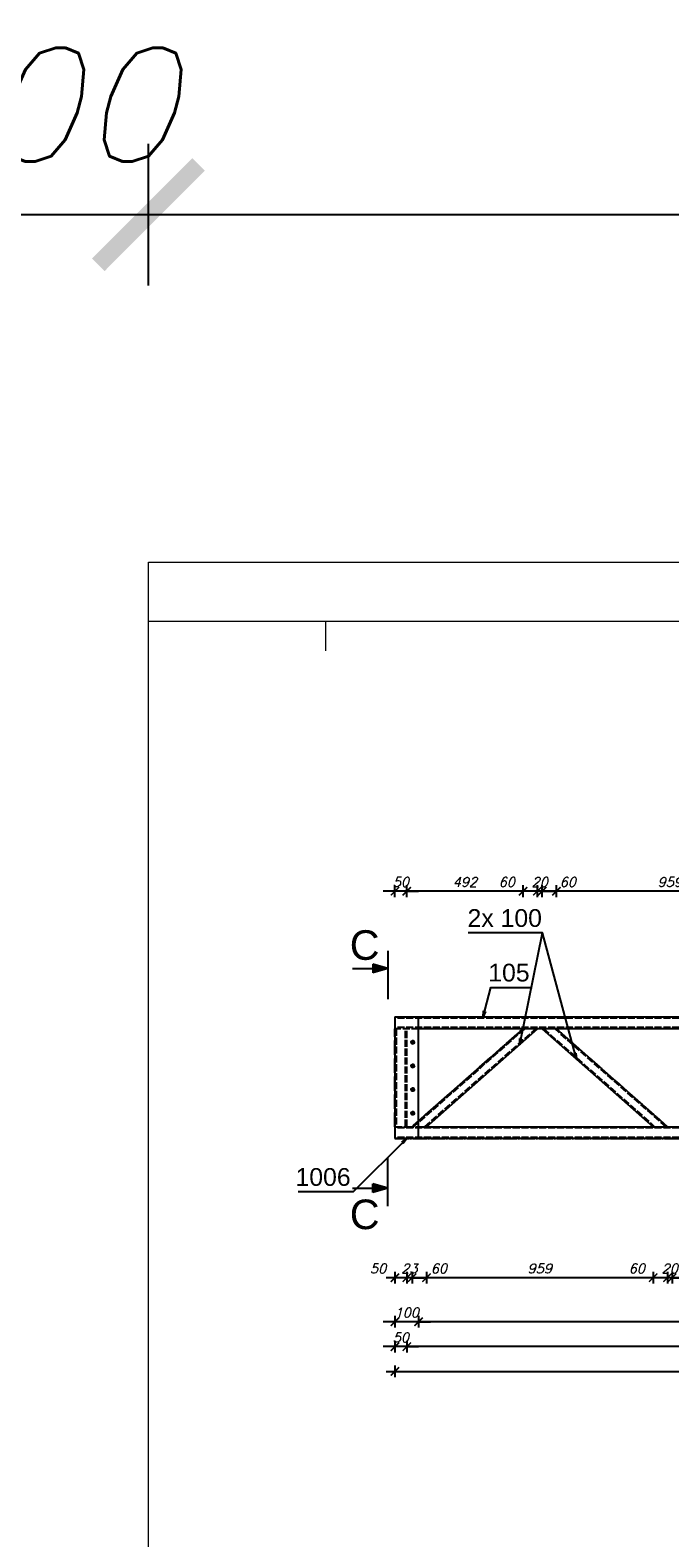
# Model space of a CAD drawing. Header units: millimetres. Extents: x 1814 to 94182, y 11562 to 49454.
# Tile 327 of 656: x 25358 to 25629, y 20910 to 21547. Entities that reach past the tile are written whole.
import ezdxf

# ---------------------------------------------------------------- set-up
doc = ezdxf.new("R2010")
doc.units = ezdxf.units.MM
doc.linetypes.add('ACAD_ISO02W100', pattern=[15, 12, -3])
doc.linetypes.add('ACAD_ISO04W100', pattern=[30, 24, -3, 0, -3])
doc.layers.add('pomoc', color=210, linetype='Continuous', lineweight=9, plot=False)
doc.layers.add('ramka', color=84, linetype='Continuous', lineweight=15)
doc.layers.add('wymiar', color=135, linetype='Continuous', lineweight=9)
doc.styles.add('ARIAL', font='arial.ttf')
doc.styles.add('CutSymbolDown', font='arial.ttf', dxfattribs={"height": 5})
doc.styles.add('CutSymbolUp', font='arial.ttf', dxfattribs={"height": 5})
doc.styles.add('WYMIARY', font='simplex.shx', dxfattribs={"oblique": 15})
doc.dimstyles.new('1-25', dxfattribs={"dimscale": 25, "dimtxt": 0.16, "dimasz": 0.2, "dimexe": 0.1, "dimexo": 0.1, "dimgap": 0.075, "dimtad": 1, "dimdec": 0, "dimlfac": 10, "dimrnd": 0.01, "dimzin": 9, "dimtxsty": 'WYMIARY', "dimblk": 'ARCHTICK', "dimcen": 0.2, "dimdle": 0.15, "dimadec": 1, "dimazin": 1, "dimtfac": 1, "dimtdec": 0, "dimtix": 1, "dimtmove": 2, "dimatfit": 3, "dimldrblk": 'ARCHTICK', "dimfxl": 0, "dimarcsym": 0})
doc.dimstyles.new('1-50', dxfattribs={"dimscale": 50, "dimtxt": 0.16, "dimasz": 0.2, "dimexe": 0.1, "dimexo": 0.1, "dimgap": 0.075, "dimtad": 1, "dimdec": 1, "dimrnd": 0.1, "dimzin": 9, "dimtxsty": 'WYMIARY', "dimblk": 'ARCHTICK', "dimcen": 0.2, "dimdle": 0.15, "dimadec": 1, "dimazin": 1, "dimtfac": 1, "dimtdec": 1, "dimtix": 1, "dimtmove": 2, "dimatfit": 3, "dimldrblk": 'ARCHTICK', "dimfxl": 0, "dimarcsym": 0})

# ---------------------------------------------------------------- blocks, each defined once
blk = doc.blocks.new('sectionup')
blk.add_hatch(color=256).paths.add_polyline_path([(-2.55, 0.73), (-2.55, -0.73), (0, 0)])
at = {"color": 7, "linetype": 'Continuous'}
for p, q in [((0, 3), (0, -5.15)), ((-6, 0), (-2.55, 0))]:
    blk.add_line(p, q, dxfattribs=at)
for p, q in [((0, 0), (-2.55, 0.73)), ((-2.55, 0.73), (-2.55, -0.73)), ((0, 0), (-2.55, -0.73))]:
    blk.add_line(p, q)
blk = doc.blocks.new('sectiondown')
blk.add_hatch(color=256).paths.add_polyline_path([(0, 0), (-2.55, 0.73), (-2.55, -0.73)])
at = {"color": 7, "linetype": 'Continuous'}
for p, q in [((0, -3), (0, 5.15)), ((-6, 0), (-2.55, 0))]:
    blk.add_line(p, q, dxfattribs=at)
for p, q in [((0, 0), (-2.55, 0.73)), ((-2.55, -0.73), (-2.55, 0.73)), ((0, 0), (-2.55, -0.73))]:
    blk.add_line(p, q)
blk = doc.blocks.new('_ARCHTICK')
at = {"color": 0, "linetype": 'ByBlock', "lineweight": -2}
blk.add_solid([(0.398, 0.309), (0.309, 0.398), (-0.309, -0.398), (-0.398, -0.309)], dxfattribs=at)
blk = doc.blocks.new('*D2476')
at = {"layer": 'Defpoints', "color": 0}
for p in [(25522.37, 21129.74), (25954.36, 21122.62), (25522.37, 21000.91)]:
    blk.add_point(p, dxfattribs=at)
at = {"layer": 'wymiar', "color": 0, "lineweight": -2}
for p, q in [((25522.37, 21003.41), (25522.37, 20998.41)), ((25954.36, 21003.41), (25954.36, 20998.41)), ((25958.11, 21000.91), (25518.62, 21000.91))]:
    blk.add_line(p, q, dxfattribs=at)
at = {"layer": 'wymiar', "color": 0, "lineweight": -2, "xscale": 5, "yscale": 5, "zscale": 5, "rotation": 180}
blk.add_blockref('_ARCHTICK', (25522.37, 21000.91), dxfattribs=at)
at = {"layer": 'wymiar', "color": 0, "lineweight": -2, "xscale": 5, "yscale": 5, "zscale": 5}
blk.add_blockref('_ARCHTICK', (25954.36, 21000.91), dxfattribs=at)
at = {"layer": 'wymiar', "color": 0, "insert": (25738.36, 21004.78), "char_height": 4, "attachment_point": 5, "style": 'WYMIARY'}
blk.add_mtext('4320', dxfattribs=at)
blk = doc.blocks.new('*D2477')
at = {"layer": 'Defpoints', "color": 0}
for p in [(25512.37, 21129.74), (25522.37, 21129.74), (25512.37, 21000.91)]:
    blk.add_point(p, dxfattribs=at)
at = {"layer": 'wymiar', "color": 0, "lineweight": -2}
for p, q in [((25512.37, 21003.41), (25512.37, 20998.41)), ((25522.37, 21003.41), (25522.37, 20998.41)), ((25512.37, 21000.91), (25507.37, 21000.91)), ((25522.37, 21000.91), (25512.37, 21000.91)), ((25522.37, 21000.91), (25527.37, 21000.91))]:
    blk.add_line(p, q, dxfattribs=at)
at = {"layer": 'wymiar', "color": 0, "lineweight": -2, "xscale": 5, "yscale": 5, "zscale": 5}
blk.add_blockref('_ARCHTICK', (25512.37, 21000.91), dxfattribs=at)
at = {"layer": 'wymiar', "color": 0, "lineweight": -2, "xscale": 5, "yscale": 5, "zscale": 5, "rotation": 180}
blk.add_blockref('_ARCHTICK', (25522.37, 21000.91), dxfattribs=at)
at = {"layer": 'wymiar', "color": 0, "insert": (25517.37, 21004.78), "char_height": 4, "attachment_point": 5, "style": 'WYMIARY'}
blk.add_mtext('100', dxfattribs=at)
blk = doc.blocks.new('*D2483')
at = {"layer": 'Defpoints', "color": 0}
for p in [(25517.37, 21104.04), (25959.86, 21103.15), (25517.37, 20990.35)]:
    blk.add_point(p, dxfattribs=at)
at = {"layer": 'wymiar', "color": 0, "lineweight": -2}
for p, q in [((25517.37, 20992.85), (25517.37, 20987.85)), ((25959.86, 20992.85), (25959.86, 20987.85)), ((25963.61, 20990.35), (25513.62, 20990.35))]:
    blk.add_line(p, q, dxfattribs=at)
at = {"layer": 'wymiar', "color": 0, "lineweight": -2, "xscale": 5, "yscale": 5, "zscale": 5, "rotation": 180}
blk.add_blockref('_ARCHTICK', (25517.37, 20990.35), dxfattribs=at)
at = {"layer": 'wymiar', "color": 0, "lineweight": -2, "xscale": 5, "yscale": 5, "zscale": 5}
blk.add_blockref('_ARCHTICK', (25959.86, 20990.35), dxfattribs=at)
at = {"layer": 'wymiar', "color": 0, "insert": (25738.61, 20994.22), "char_height": 4, "attachment_point": 5, "style": 'WYMIARY'}
blk.add_mtext('4425', dxfattribs=at)
blk = doc.blocks.new('*D2484')
at = {"layer": 'Defpoints', "color": 0}
for p in [(25512.37, 21104.04), (25517.37, 21104.04), (25512.37, 20990.35)]:
    blk.add_point(p, dxfattribs=at)
at = {"layer": 'wymiar', "color": 0, "lineweight": -2}
for p, q in [((25512.37, 20992.85), (25512.37, 20987.85)), ((25517.37, 20992.85), (25517.37, 20987.85)), ((25512.37, 20990.35), (25507.37, 20990.35)), ((25517.37, 20990.35), (25512.37, 20990.35)), ((25517.37, 20990.35), (25522.37, 20990.35))]:
    blk.add_line(p, q, dxfattribs=at)
at = {"layer": 'wymiar', "color": 0, "lineweight": -2, "xscale": 5, "yscale": 5, "zscale": 5}
blk.add_blockref('_ARCHTICK', (25512.37, 20990.35), dxfattribs=at)
at = {"layer": 'wymiar', "color": 0, "lineweight": -2, "xscale": 5, "yscale": 5, "zscale": 5, "rotation": 180}
blk.add_blockref('_ARCHTICK', (25517.37, 20990.35), dxfattribs=at)
at = {"layer": 'wymiar', "color": 0, "insert": (25514.87, 20994.22), "char_height": 4, "attachment_point": 5, "style": 'WYMIARY'}
blk.add_mtext('50', dxfattribs=at)
blk = doc.blocks.new('*D2485')
at = {"layer": 'Defpoints', "color": 0}
for p in [(25512.37, 21104.04), (26582.34, 21104.04), (26582.34, 20979.9)]:
    blk.add_point(p, dxfattribs=at)
at = {"layer": 'wymiar', "color": 0, "lineweight": -2}
for p, q in [((25508.62, 20979.9), (26586.09, 20979.9)), ((25512.37, 20982.4), (25512.37, 20977.4)), ((26582.34, 20982.4), (26582.34, 20977.4))]:
    blk.add_line(p, q, dxfattribs=at)
at = {"layer": 'wymiar', "color": 0, "lineweight": -2, "xscale": 5, "yscale": 5, "zscale": 5, "rotation": 180}
blk.add_blockref('_ARCHTICK', (25512.37, 20979.9), dxfattribs=at)
at = {"layer": 'wymiar', "color": 0, "lineweight": -2, "xscale": 5, "yscale": 5, "zscale": 5}
blk.add_blockref('_ARCHTICK', (26582.34, 20979.9), dxfattribs=at)
at = {"layer": 'wymiar', "color": 0, "insert": (26047.35, 20983.78), "char_height": 4, "attachment_point": 5, "style": 'WYMIARY'}
blk.add_mtext('10700', dxfattribs=at)
blk = doc.blocks.new('*D2522')
at = {"layer": 'Defpoints', "color": 0}
for p in [(25580.66, 21182.92), (25580.66, 21124.74), (25676.56, 21124.74)]:
    blk.add_point(p, dxfattribs=at)
at = {"layer": 'wymiar', "color": 0, "lineweight": -2}
for p, q in [((25680.31, 21182.92), (25576.91, 21182.92)), ((25580.66, 21180.42), (25580.66, 21185.42)), ((25676.56, 21180.42), (25676.56, 21185.42))]:
    blk.add_line(p, q, dxfattribs=at)
at = {"layer": 'wymiar', "color": 0, "lineweight": -2, "xscale": 5, "yscale": 5, "zscale": 5, "rotation": 180}
blk.add_blockref('_ARCHTICK', (25580.66, 21182.92), dxfattribs=at)
at = {"layer": 'wymiar', "color": 0, "lineweight": -2, "xscale": 5, "yscale": 5, "zscale": 5}
blk.add_blockref('_ARCHTICK', (25676.56, 21182.92), dxfattribs=at)
at = {"layer": 'wymiar', "color": 0, "insert": (25628.61, 21186.79), "char_height": 4, "attachment_point": 5, "style": 'WYMIARY'}
blk.add_mtext('959', dxfattribs=at)
blk = doc.blocks.new('*D2523')
at = {"layer": 'Defpoints', "color": 0}
for p in [(25574.62, 21182.92), (25574.62, 21124.74), (25580.66, 21124.74)]:
    blk.add_point(p, dxfattribs=at)
at = {"layer": 'wymiar', "color": 0, "lineweight": -2}
for p, q in [((25584.41, 21182.92), (25570.87, 21182.92)), ((25574.62, 21180.42), (25574.62, 21185.42)), ((25580.66, 21180.42), (25580.66, 21185.42))]:
    blk.add_line(p, q, dxfattribs=at)
at = {"layer": 'wymiar', "color": 0, "lineweight": -2, "xscale": 5, "yscale": 5, "zscale": 5, "rotation": 180}
blk.add_blockref('_ARCHTICK', (25574.62, 21182.92), dxfattribs=at)
at = {"layer": 'wymiar', "color": 0, "lineweight": -2, "xscale": 5, "yscale": 5, "zscale": 5}
blk.add_blockref('_ARCHTICK', (25580.66, 21182.92), dxfattribs=at)
at = {"layer": 'wymiar', "color": 0, "insert": (25585.48, 21186.79), "char_height": 4, "attachment_point": 5, "style": 'WYMIARY'}
blk.add_mtext('60', dxfattribs=at)
blk = doc.blocks.new('*D2524')
at = {"layer": 'Defpoints', "color": 0}
for p in [(25572.61, 21182.92), (25572.61, 21124.74), (25574.62, 21124.74)]:
    blk.add_point(p, dxfattribs=at)
at = {"layer": 'wymiar', "color": 0, "lineweight": -2}
for p, q in [((25572.61, 21182.92), (25567.61, 21182.92)), ((25572.61, 21180.42), (25572.61, 21185.42)), ((25574.62, 21182.92), (25572.61, 21182.92)), ((25574.62, 21180.42), (25574.62, 21185.42)), ((25574.62, 21182.92), (25579.62, 21182.92))]:
    blk.add_line(p, q, dxfattribs=at)
at = {"layer": 'wymiar', "color": 0, "lineweight": -2, "xscale": 5, "yscale": 5, "zscale": 5}
blk.add_blockref('_ARCHTICK', (25572.61, 21182.92), dxfattribs=at)
at = {"layer": 'wymiar', "color": 0, "lineweight": -2, "xscale": 5, "yscale": 5, "zscale": 5, "rotation": 180}
blk.add_blockref('_ARCHTICK', (25574.62, 21182.92), dxfattribs=at)
at = {"layer": 'wymiar', "color": 0, "insert": (25573.61, 21186.79), "char_height": 4, "attachment_point": 5, "style": 'WYMIARY'}
blk.add_mtext('20', dxfattribs=at)
blk = doc.blocks.new('*D2525')
at = {"layer": 'Defpoints', "color": 0}
for p in [(25566.56, 21182.92), (25566.56, 21124.74), (25572.61, 21124.74)]:
    blk.add_point(p, dxfattribs=at)
at = {"layer": 'wymiar', "color": 0, "lineweight": -2}
for p, q in [((25576.36, 21182.92), (25562.81, 21182.92)), ((25566.56, 21180.42), (25566.56, 21185.42)), ((25572.61, 21180.42), (25572.61, 21185.42))]:
    blk.add_line(p, q, dxfattribs=at)
at = {"layer": 'wymiar', "color": 0, "lineweight": -2, "xscale": 5, "yscale": 5, "zscale": 5, "rotation": 180}
blk.add_blockref('_ARCHTICK', (25566.56, 21182.92), dxfattribs=at)
at = {"layer": 'wymiar', "color": 0, "lineweight": -2, "xscale": 5, "yscale": 5, "zscale": 5}
blk.add_blockref('_ARCHTICK', (25572.61, 21182.92), dxfattribs=at)
at = {"layer": 'wymiar', "color": 0, "insert": (25559.64, 21186.79), "char_height": 4, "attachment_point": 5, "style": 'WYMIARY'}
blk.add_mtext('60', dxfattribs=at)
blk = doc.blocks.new('*D2526')
at = {"layer": 'Defpoints', "color": 0}
for p in [(25517.37, 21182.92), (25517.37, 21124.74), (25566.56, 21124.74)]:
    blk.add_point(p, dxfattribs=at)
at = {"layer": 'wymiar', "color": 0, "lineweight": -2}
for p, q in [((25570.31, 21182.92), (25513.62, 21182.92)), ((25517.37, 21180.42), (25517.37, 21185.42)), ((25566.56, 21180.42), (25566.56, 21185.42))]:
    blk.add_line(p, q, dxfattribs=at)
at = {"layer": 'wymiar', "color": 0, "lineweight": -2, "xscale": 5, "yscale": 5, "zscale": 5, "rotation": 180}
blk.add_blockref('_ARCHTICK', (25517.37, 21182.92), dxfattribs=at)
at = {"layer": 'wymiar', "color": 0, "lineweight": -2, "xscale": 5, "yscale": 5, "zscale": 5}
blk.add_blockref('_ARCHTICK', (25566.56, 21182.92), dxfattribs=at)
at = {"layer": 'wymiar', "color": 0, "insert": (25541.96, 21186.79), "char_height": 4, "attachment_point": 5, "style": 'WYMIARY'}
blk.add_mtext('492', dxfattribs=at)
blk = doc.blocks.new('*D2527')
at = {"layer": 'Defpoints', "color": 0}
for p in [(25512.37, 21182.92), (25512.37, 21124.74), (25517.37, 21124.74)]:
    blk.add_point(p, dxfattribs=at)
at = {"layer": 'wymiar', "color": 0, "lineweight": -2}
for p, q in [((25512.37, 21182.92), (25507.37, 21182.92)), ((25512.37, 21180.42), (25512.37, 21185.42)), ((25517.37, 21182.92), (25512.37, 21182.92)), ((25517.37, 21180.42), (25517.37, 21185.42)), ((25517.37, 21182.92), (25522.37, 21182.92))]:
    blk.add_line(p, q, dxfattribs=at)
at = {"layer": 'wymiar', "color": 0, "lineweight": -2, "xscale": 5, "yscale": 5, "zscale": 5}
blk.add_blockref('_ARCHTICK', (25512.37, 21182.92), dxfattribs=at)
at = {"layer": 'wymiar', "color": 0, "lineweight": -2, "xscale": 5, "yscale": 5, "zscale": 5, "rotation": 180}
blk.add_blockref('_ARCHTICK', (25517.37, 21182.92), dxfattribs=at)
at = {"layer": 'wymiar', "color": 0, "insert": (25514.87, 21186.79), "char_height": 4, "attachment_point": 5, "style": 'WYMIARY'}
blk.add_mtext('50', dxfattribs=at)
blk = doc.blocks.new('*D2563')
at = {"layer": 'Defpoints', "color": 0}
for p in [(25629.61, 21083.34), (25635.66, 21083.34), (25629.61, 21019.5)]:
    blk.add_point(p, dxfattribs=at)
at = {"layer": 'wymiar', "color": 0, "lineweight": -2}
for p, q in [((25639.41, 21019.5), (25625.86, 21019.5)), ((25629.61, 21022), (25629.61, 21017)), ((25635.66, 21022), (25635.66, 21017))]:
    blk.add_line(p, q, dxfattribs=at)
at = {"layer": 'wymiar', "color": 0, "lineweight": -2, "xscale": 5, "yscale": 5, "zscale": 5, "rotation": 180}
blk.add_blockref('_ARCHTICK', (25629.61, 21019.5), dxfattribs=at)
at = {"layer": 'wymiar', "color": 0, "lineweight": -2, "xscale": 5, "yscale": 5, "zscale": 5}
blk.add_blockref('_ARCHTICK', (25635.66, 21019.5), dxfattribs=at)
at = {"layer": 'wymiar', "color": 0, "insert": (25642.01, 21023.38), "char_height": 4, "attachment_point": 5, "style": 'WYMIARY'}
blk.add_mtext('60', dxfattribs=at)
blk = doc.blocks.new('*D2564')
at = {"layer": 'Defpoints', "color": 0}
for p in [(25627.61, 21083.34), (25629.61, 21083.34), (25627.61, 21019.5)]:
    blk.add_point(p, dxfattribs=at)
at = {"layer": 'wymiar', "color": 0, "lineweight": -2}
for p, q in [((25627.61, 21019.5), (25622.61, 21019.5)), ((25627.61, 21022), (25627.61, 21017)), ((25629.61, 21019.5), (25627.61, 21019.5)), ((25629.61, 21022), (25629.61, 21017)), ((25629.61, 21019.5), (25634.61, 21019.5))]:
    blk.add_line(p, q, dxfattribs=at)
at = {"layer": 'wymiar', "color": 0, "lineweight": -2, "xscale": 5, "yscale": 5, "zscale": 5}
blk.add_blockref('_ARCHTICK', (25627.61, 21019.5), dxfattribs=at)
at = {"layer": 'wymiar', "color": 0, "lineweight": -2, "xscale": 5, "yscale": 5, "zscale": 5, "rotation": 180}
blk.add_blockref('_ARCHTICK', (25629.61, 21019.5), dxfattribs=at)
at = {"layer": 'wymiar', "color": 0, "insert": (25628.61, 21023.38), "char_height": 4, "attachment_point": 5, "style": 'WYMIARY'}
blk.add_mtext('20', dxfattribs=at)
blk = doc.blocks.new('*D2565')
at = {"layer": 'Defpoints', "color": 0}
for p in [(25621.57, 21083.34), (25627.61, 21083.34), (25621.57, 21019.5)]:
    blk.add_point(p, dxfattribs=at)
at = {"layer": 'wymiar', "color": 0, "lineweight": -2}
for p, q in [((25631.36, 21019.5), (25617.82, 21019.5)), ((25621.57, 21022), (25621.57, 21017)), ((25627.61, 21022), (25627.61, 21017))]:
    blk.add_line(p, q, dxfattribs=at)
at = {"layer": 'wymiar', "color": 0, "lineweight": -2, "xscale": 5, "yscale": 5, "zscale": 5, "rotation": 180}
blk.add_blockref('_ARCHTICK', (25621.57, 21019.5), dxfattribs=at)
at = {"layer": 'wymiar', "color": 0, "lineweight": -2, "xscale": 5, "yscale": 5, "zscale": 5}
blk.add_blockref('_ARCHTICK', (25627.61, 21019.5), dxfattribs=at)
at = {"layer": 'wymiar', "color": 0, "insert": (25614.65, 21023.38), "char_height": 4, "attachment_point": 5, "style": 'WYMIARY'}
blk.add_mtext('60', dxfattribs=at)
blk = doc.blocks.new('*D2566')
at = {"layer": 'Defpoints', "color": 0}
for p in [(25525.66, 21083.34), (25621.57, 21083.34), (25525.66, 21019.5)]:
    blk.add_point(p, dxfattribs=at)
at = {"layer": 'wymiar', "color": 0, "lineweight": -2}
for p, q in [((25625.32, 21019.5), (25521.91, 21019.5)), ((25525.66, 21022), (25525.66, 21017)), ((25621.57, 21022), (25621.57, 21017))]:
    blk.add_line(p, q, dxfattribs=at)
at = {"layer": 'wymiar', "color": 0, "lineweight": -2, "xscale": 5, "yscale": 5, "zscale": 5, "rotation": 180}
blk.add_blockref('_ARCHTICK', (25525.66, 21019.5), dxfattribs=at)
at = {"layer": 'wymiar', "color": 0, "lineweight": -2, "xscale": 5, "yscale": 5, "zscale": 5}
blk.add_blockref('_ARCHTICK', (25621.57, 21019.5), dxfattribs=at)
at = {"layer": 'wymiar', "color": 0, "insert": (25573.61, 21023.38), "char_height": 4, "attachment_point": 5, "style": 'WYMIARY'}
blk.add_mtext('959', dxfattribs=at)
blk = doc.blocks.new('*D2567')
at = {"layer": 'Defpoints', "color": 0}
for p in [(25519.62, 21083.34), (25525.66, 21083.34), (25519.62, 21019.5)]:
    blk.add_point(p, dxfattribs=at)
at = {"layer": 'wymiar', "color": 0, "lineweight": -2}
for p, q in [((25529.41, 21019.5), (25515.87, 21019.5)), ((25519.62, 21022), (25519.62, 21017)), ((25525.66, 21022), (25525.66, 21017))]:
    blk.add_line(p, q, dxfattribs=at)
at = {"layer": 'wymiar', "color": 0, "lineweight": -2, "xscale": 5, "yscale": 5, "zscale": 5, "rotation": 180}
blk.add_blockref('_ARCHTICK', (25519.62, 21019.5), dxfattribs=at)
at = {"layer": 'wymiar', "color": 0, "lineweight": -2, "xscale": 5, "yscale": 5, "zscale": 5}
blk.add_blockref('_ARCHTICK', (25525.66, 21019.5), dxfattribs=at)
at = {"layer": 'wymiar', "color": 0, "insert": (25530.96, 21023.38), "char_height": 4, "attachment_point": 5, "style": 'WYMIARY'}
blk.add_mtext('60', dxfattribs=at)
blk = doc.blocks.new('*D2568')
at = {"layer": 'Defpoints', "color": 0}
for p in [(25517.37, 21083.34), (25519.62, 21083.34), (25517.37, 21019.5)]:
    blk.add_point(p, dxfattribs=at)
at = {"layer": 'wymiar', "color": 0, "lineweight": -2}
for p, q in [((25517.37, 21019.5), (25512.37, 21019.5)), ((25517.37, 21022), (25517.37, 21017)), ((25519.62, 21019.5), (25517.37, 21019.5)), ((25519.62, 21022), (25519.62, 21017)), ((25519.62, 21019.5), (25524.62, 21019.5))]:
    blk.add_line(p, q, dxfattribs=at)
at = {"layer": 'wymiar', "color": 0, "lineweight": -2, "xscale": 5, "yscale": 5, "zscale": 5}
blk.add_blockref('_ARCHTICK', (25517.37, 21019.5), dxfattribs=at)
at = {"layer": 'wymiar', "color": 0, "lineweight": -2, "xscale": 5, "yscale": 5, "zscale": 5, "rotation": 180}
blk.add_blockref('_ARCHTICK', (25519.62, 21019.5), dxfattribs=at)
at = {"layer": 'wymiar', "color": 0, "insert": (25518.49, 21023.38), "char_height": 4, "attachment_point": 5, "style": 'WYMIARY'}
blk.add_mtext('23', dxfattribs=at)
blk = doc.blocks.new('*D2569')
at = {"layer": 'Defpoints', "color": 0}
for p in [(25512.37, 21083.34), (25517.37, 21083.34), (25512.37, 21019.5)]:
    blk.add_point(p, dxfattribs=at)
at = {"layer": 'wymiar', "color": 0, "lineweight": -2}
for p, q in [((25521.12, 21019.5), (25508.62, 21019.5)), ((25512.37, 21022), (25512.37, 21017)), ((25517.37, 21022), (25517.37, 21017))]:
    blk.add_line(p, q, dxfattribs=at)
at = {"layer": 'wymiar', "color": 0, "lineweight": -2, "xscale": 5, "yscale": 5, "zscale": 5, "rotation": 180}
blk.add_blockref('_ARCHTICK', (25512.37, 21019.5), dxfattribs=at)
at = {"layer": 'wymiar', "color": 0, "lineweight": -2, "xscale": 5, "yscale": 5, "zscale": 5}
blk.add_blockref('_ARCHTICK', (25517.37, 21019.5), dxfattribs=at)
at = {"layer": 'wymiar', "color": 0, "insert": (25505.24, 21023.38), "char_height": 4, "attachment_point": 5, "style": 'WYMIARY'}
blk.add_mtext('50', dxfattribs=at)
blk = doc.blocks.new('*D3285')
at = {"layer": 'Defpoints', "color": 0}
for p in [(25408.07, 21468.95), (25308.07, 21322.09), (25408.07, 21322.09)]:
    blk.add_point(p, dxfattribs=at)
at = {"layer": 'wymiar', "color": 0, "lineweight": -2}
for p, q in [((25308.07, 21438.95), (25308.07, 21498.95)), ((25408.07, 21438.95), (25408.07, 21498.95)), ((25308.07, 21468.95), (25248.07, 21468.95)), ((25308.07, 21468.95), (25408.07, 21468.95)), ((25408.07, 21468.95), (25468.07, 21468.95))]:
    blk.add_line(p, q, dxfattribs=at)
at = {"layer": 'wymiar', "color": 0, "lineweight": -2, "xscale": 60, "yscale": 60, "zscale": 60}
blk.add_blockref('_ARCHTICK', (25308.07, 21468.95), dxfattribs=at)
at = {"layer": 'wymiar', "color": 0, "lineweight": -2, "xscale": 60, "yscale": 60, "zscale": 60, "rotation": 180}
blk.add_blockref('_ARCHTICK', (25408.07, 21468.95), dxfattribs=at)
at = {"layer": 'wymiar', "color": 0, "insert": (25358.07, 21515.45), "char_height": 48, "attachment_point": 5, "style": 'WYMIARY'}
blk.add_mtext('400', dxfattribs=at)
blk = doc.blocks.new('*D3286')
at = {"layer": 'Defpoints', "color": 0}
for p in [(27158.07, 21468.95), (25408.07, 21322.09), (27158.07, 21322.09)]:
    blk.add_point(p, dxfattribs=at)
at = {"layer": 'wymiar', "color": 0, "lineweight": -2}
for p, q in [((25408.07, 21438.95), (25408.07, 21498.95)), ((27158.07, 21438.95), (27158.07, 21498.95)), ((25363.07, 21468.95), (27203.07, 21468.95))]:
    blk.add_line(p, q, dxfattribs=at)
at = {"layer": 'wymiar', "color": 0, "lineweight": -2, "xscale": 60, "yscale": 60, "zscale": 60, "rotation": 180}
blk.add_blockref('_ARCHTICK', (25408.07, 21468.95), dxfattribs=at)
at = {"layer": 'wymiar', "color": 0, "lineweight": -2, "xscale": 60, "yscale": 60, "zscale": 60}
blk.add_blockref('_ARCHTICK', (27158.07, 21468.95), dxfattribs=at)
at = {"layer": 'wymiar', "color": 0, "insert": (26283.07, 21515.45), "char_height": 48, "attachment_point": 5, "style": 'WYMIARY'}
blk.add_mtext('7000', dxfattribs=at)

msp = doc.modelspace()

# ---------------------------------------------------------------- linework, layer by layer
at = {"color": 7}
msp.add_line((25565.113, 21118.13), (25574.824, 21165.322), dxfattribs=at)
at = {"color": 0, "linetype": 'ByBlock', "lineweight": -2}
for p, q in [((25549.611, 21129.744, -1.5), (25549.856, 21132.267, -1.5)), ((25550.661, 21132.051, -1.5), (25549.611, 21129.744, -1.5)), ((25550.661, 21132.051, -1.5), (25549.856, 21132.267, -1.5)), ((25565.113, 21118.13, -2), (25565.209, 21120.663, -2)), ((25566.025, 21120.495, -2), (25565.113, 21118.13, -2)), ((25566.025, 21120.495, -2), (25565.209, 21120.663, -2)), ((25588.879, 21114.475, -2), (25588.075, 21114.259, -2)), ((25589.124, 21111.952, -2), (25588.075, 21114.259, -2)), ((25588.879, 21114.475, -2), (25589.124, 21111.952, -2)), ((25515.299, 21076.876, -0.5), (25517.366, 21078.344, -0.5)), ((25515.299, 21076.876, -0.5), (25515.887, 21076.285, -0.5)), ((25517.366, 21078.344, -0.5), (25515.887, 21076.285, -0.5))]:
    msp.add_line(p, q, dxfattribs=at)
at = {"color": 10, "linetype": 'ACAD_ISO04W100', "ltscale": 0.25}
for p, q in [((25512.366, 21129.744), (26581.366, 21129.744)), ((25512.366, 21083.344), (25512.366, 21124.744)), ((25519.616, 21083.344), (25566.566, 21124.744)), ((25627.616, 21083.344), (25580.666, 21124.744)), ((25512.366, 21078.344), (26581.366, 21078.344))]:
    msp.add_line(p, q, dxfattribs=at)
at = {"color": 145, "linetype": 'Continuous', "ltscale": 0.25}
for p, q in [((25512.366, 21129.744), (25522.366, 21129.744)), ((25512.366, 21129.744), (25512.366, 21078.344)), ((25522.366, 21129.744), (25954.367, 21129.744)), ((25522.366, 21078.344), (25522.366, 21129.744)), ((25566.566, 21124.744), (25522.366, 21085.769)), ((25954.367, 21124.744), (25522.366, 21124.744)), ((25525.664, 21083.344), (25572.613, 21124.744)), ((25574.618, 21124.744), (25621.568, 21083.344)), ((25627.616, 21083.344), (25580.666, 21124.744)), ((25522.366, 21083.344), (25954.367, 21083.344)), ((25522.366, 21078.344), (25512.366, 21078.344)), ((25954.367, 21078.344), (25522.366, 21078.344))]:
    msp.add_line(p, q, dxfattribs=at)
at = {"color": 84, "linetype": 'ACAD_ISO02W100', "ltscale": 0.25}
for p, q in [((26581.366, 21129.244), (25512.366, 21129.244)), ((26581.366, 21125.244), (25512.366, 21125.244)), ((25522.366, 21124.744), (25512.366, 21124.744)), ((25512.866, 21124.744), (25512.866, 21083.344)), ((25516.866, 21083.344), (25516.866, 21124.744)), ((25517.366, 21083.344), (25517.366, 21124.744)), ((25567.17, 21124.744), (25520.221, 21083.344)), ((25525.059, 21083.344), (25572.009, 21124.744)), ((25575.223, 21124.744), (25622.172, 21083.344)), ((25627.011, 21083.344), (25580.061, 21124.744)), ((25512.366, 21083.344), (25517.366, 21083.344)), ((26581.366, 21082.844), (25512.366, 21082.844)), ((25517.366, 21083.344), (25522.366, 21083.344)), ((25522.366, 21085.769), (25519.616, 21083.344)), ((26581.366, 21078.844), (25512.366, 21078.844))]:
    msp.add_line(p, q, dxfattribs=at)
at = {"color": 7}
for points in [[(25589.124, 21111.952), (25574.824, 21165.322), (25543.366, 21165.322)], [(25549.611, 21129.744), (25552.96, 21142.244), (25570.442, 21142.244)], [(25517.366, 21078.344), (25494.747, 21055.844), (25471.438, 21055.844)]]:
    msp.add_lwpolyline(points, dxfattribs=at)
at = {"color": 7, "linetype": 'Continuous', "ltscale": 0.25}
for points in [[(25518.966, 21119.044), (25519.866, 21119.044), (25519.866, 21119.944)], [(25519.866, 21119.644), (25519.636, 21119.598), (25519.441, 21119.468), (25519.311, 21119.274), (25519.266, 21119.044), (25519.311, 21118.814), (25519.441, 21118.62), (25519.636, 21118.49), (25519.866, 21118.444), (25520.095, 21118.49), (25520.29, 21118.62), (25520.42, 21118.814), (25520.466, 21119.044), (25520.42, 21119.274), (25520.29, 21119.468), (25520.095, 21119.598), (25519.866, 21119.644)], [(25519.866, 21118.144), (25519.866, 21119.044), (25520.766, 21119.044)], [(25518.966, 21109.044), (25519.866, 21109.044), (25519.866, 21109.944)], [(25519.866, 21109.644), (25519.636, 21109.598), (25519.441, 21109.468), (25519.311, 21109.274), (25519.266, 21109.044), (25519.311, 21108.814), (25519.441, 21108.62), (25519.636, 21108.49), (25519.866, 21108.444), (25520.095, 21108.49), (25520.29, 21108.62), (25520.42, 21108.814), (25520.466, 21109.044), (25520.42, 21109.274), (25520.29, 21109.468), (25520.095, 21109.598), (25519.866, 21109.644)], [(25519.866, 21108.144), (25519.866, 21109.044), (25520.766, 21109.044)], [(25518.966, 21099.044), (25519.866, 21099.044), (25519.866, 21099.944)], [(25519.866, 21099.644), (25519.636, 21099.598), (25519.441, 21099.468), (25519.311, 21099.274), (25519.266, 21099.044), (25519.311, 21098.814), (25519.441, 21098.62), (25519.636, 21098.49), (25519.866, 21098.444), (25520.095, 21098.49), (25520.29, 21098.62), (25520.42, 21098.814), (25520.466, 21099.044), (25520.42, 21099.274), (25520.29, 21099.468), (25520.095, 21099.598), (25519.866, 21099.644)], [(25519.866, 21098.144), (25519.866, 21099.044), (25520.766, 21099.044)], [(25518.966, 21089.044), (25519.866, 21089.044), (25519.866, 21089.944)], [(25519.866, 21089.644), (25519.636, 21089.598), (25519.441, 21089.468), (25519.311, 21089.274), (25519.266, 21089.044), (25519.311, 21088.814), (25519.441, 21088.62), (25519.636, 21088.49), (25519.866, 21088.444), (25520.095, 21088.49), (25520.29, 21088.62), (25520.42, 21088.814), (25520.466, 21089.044), (25520.42, 21089.274), (25520.29, 21089.468), (25520.095, 21089.598), (25519.866, 21089.644)], [(25519.866, 21088.144), (25519.866, 21089.044), (25520.766, 21089.044)]]:
    msp.add_lwpolyline(points, dxfattribs=at)
at = {"color": 145, "linetype": 'Continuous', "ltscale": 0.25}
for centre in [(25519.866, 21119.044), (25519.866, 21109.044), (25519.866, 21099.044), (25519.866, 21089.044)]:
    msp.add_circle(centre, 0.7, dxfattribs=at)
at = {"layer": 'pomoc'}
msp.add_lwpolyline([(25408.067, 21322.087), (27158.067, 21322.087), (27158.067, 20272.087), (25408.067, 20272.087)], close=True, dxfattribs=at)
at = {"layer": 'ramka', "linetype": 'Continuous'}
msp.add_line((25408.067, 21297.087), (27133.067, 21297.087), dxfattribs=at)
at = {"layer": 'wymiar'}
msp.add_line((25483.067, 21284.587), (25483.067, 21297.087), dxfattribs=at)

# ---------------------------------------------------------------- block references
at = {"xscale": 2.499949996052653, "yscale": 2.499949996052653, "zscale": 2.499949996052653}
for name, p in [('sectionup', (25509.366, 21150.184)), ('sectiondown', (25509.366, 21057.306))]:
    msp.add_blockref(name, p, dxfattribs=at)

# ---------------------------------------------------------------- texts
at = {"color": 7, "style": 'ARIAL'}
for s, p in [('2x 100', (25543.059, 21167.822)), ('105', (25551.82, 21144.744)), ('1006', (25470.297, 21058.344))]:
    msp.add_text(s, height=7.5, dxfattribs=at).set_placement(p)
at = {"color": 96}
for style, p in [('CutSymbolUp', (25493.216, 21153.901)), ('CutSymbolDown', (25493.232, 21040.04))]:
    msp.add_text('C', height=12.5, dxfattribs=dict(at, style=style)).set_placement(p)

# ---------------------------------------------------------------- dimensions: what is measured, and where the dimension line sits
at = {"layer": 'wymiar'}
for base, p1, p2, picture, middle in [((25408.067, 21468.953), (25308.067, 21322.087), (25408.067, 21322.087), '*D3285', (25358.067, 21515.453)), ((27158.067, 21468.953), (25408.067, 21322.087), (27158.067, 21322.087), '*D3286', (26283.067, 21515.453))]:
    dim = msp.add_linear_dim(base=base, p1=p1, p2=p2, dimstyle='1-50', override={"dimscale": 300, "dimlfac": 4, "dimtfill": 1}, dxfattribs=at)
    dim.commit()
    dim.dimension.update_dxf_attribs({"geometry": picture, "text_midpoint": middle})
for base, p1, p2, picture, middle in [((25512.366, 21182.917), (25517.366, 21124.744), (25512.366, 21124.744), '*D2527', (25514.866, 21186.792)), ((25517.366, 21182.917), (25566.564, 21124.744), (25517.366, 21124.744), '*D2526', (25541.965, 21186.792)), ((25572.612, 21182.917), (25574.617, 21124.744), (25572.612, 21124.744), '*D2524', (25573.614, 21186.792)), ((25580.664, 21182.917), (25676.562, 21124.744), (25580.664, 21124.744), '*D2522', (25628.613, 21186.792)), ((25512.366, 21000.906), (25522.365, 21129.744), (25512.366, 21129.744), '*D2477', (25517.366, 21004.781)), ((25522.365, 21000.906), (25954.358, 21122.624), (25522.365, 21129.744), '*D2476', (25738.362, 21004.781)), ((25512.366, 20990.349), (25517.366, 21104.044), (25512.366, 21104.044), '*D2484', (25514.866, 20994.224)), ((26582.344, 20979.901), (25512.366, 21104.044), (26582.344, 21104.044), '*D2485', (26047.355, 20983.776)), ((25517.366, 20990.349), (25959.857, 21103.151), (25517.366, 21104.044), '*D2483', (25738.611, 20994.224)), ((25517.3655, 21019.5048), (25519.6156, 21083.3449), (25517.3655, 21083.3448), '*D2568', (25518.4906, 21023.3798)), ((25525.663, 21019.505), (25621.566, 21083.345), (25525.663, 21083.345), '*D2566', (25573.614, 21023.38)), ((25627.613, 21019.505), (25629.613, 21083.345), (25627.613, 21083.345), '*D2564', (25628.613, 21023.38))]:
    dim = msp.add_linear_dim(base=base, p1=p1, p2=p2, angle=180, dimstyle='1-25', dxfattribs=at)
    dim.commit()
    dim.dimension.update_dxf_attribs({"geometry": picture, "text_midpoint": middle})
for base, p1, p2, picture, middle in [((25566.564, 21182.917), (25572.612, 21124.744), (25566.564, 21124.744), '*D2525', (25559.643, 21186.792)), ((25574.617, 21182.917), (25580.664, 21124.744), (25574.617, 21124.744), '*D2523', (25585.479, 21186.792)), ((25512.366, 21019.505), (25517.366, 21083.345), (25512.366, 21083.345), '*D2569', (25505.238, 21023.38)), ((25519.616, 21019.505), (25525.663, 21083.345), (25519.616, 21083.345), '*D2567', (25530.959, 21023.38)), ((25621.566, 21019.505), (25627.613, 21083.345), (25621.566, 21083.345), '*D2565', (25614.648, 21023.38)), ((25629.613, 21019.505), (25635.661, 21083.345), (25629.613, 21083.345), '*D2563', (25642.007, 21023.38))]:
    dim = msp.add_linear_dim(base=base, p1=p1, p2=p2, angle=180, dimstyle='1-25', dxfattribs=at)
    dim.commit()
    dim.dimension.update_dxf_attribs({"geometry": picture, "text_midpoint": middle, "dimtype": 160})

doc.saveas('drawing.dxf')
